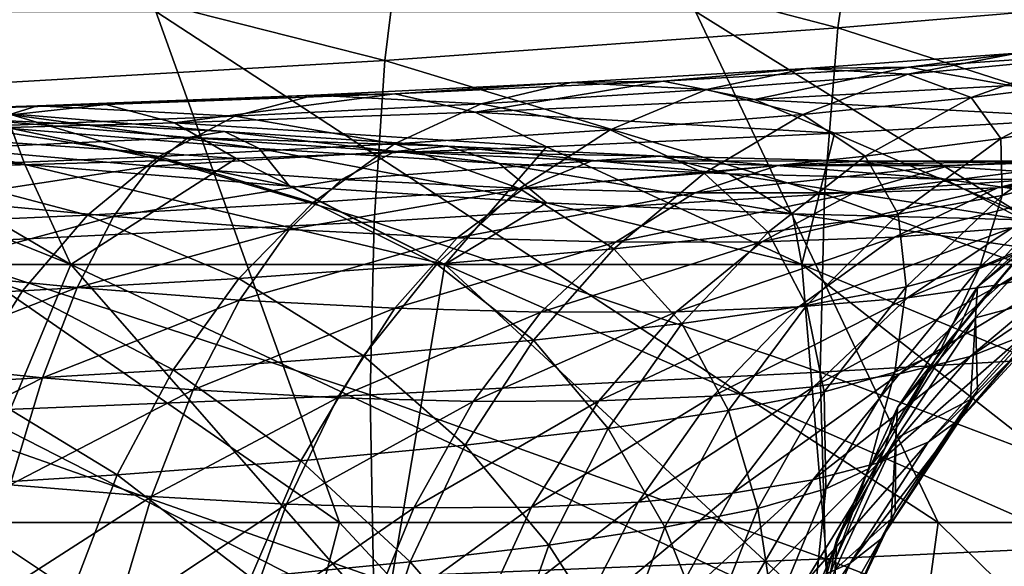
# Model space of a CAD drawing. Header units: metres. Extents: x -24 to 24, y -69 to 184.
# Tile 878 of 896: x 4.86 to 7.95, y 162.43 to 164.14. Entities that reach past the tile are written whole.
import ezdxf

# ---------------------------------------------------------------- set-up
doc = ezdxf.new("R2010")
doc.units = ezdxf.units.M
for name, color, linetype in [('4036', 7, 'CONTINUOUS'), ('4046', 7, 'CONTINUOUS'), ('4103', 7, 'CONTINUOUS'), ('4104', 7, 'CONTINUOUS'), ('4110', 7, 'CONTINUOUS'), ('4158', 7, 'CONTINUOUS')]:
    doc.layers.add(name, color=color, linetype=linetype)

msp = doc.modelspace()

# ---------------------------------------------------------------- linework, layer by layer
at = {"layer": '4036'}
for points in [[(5.286135, 164.169941, -18.90379), (5.862559, 162.566013, -21.046569), (3.548397, 164.169941, -19.305579)], [(5.862559, 162.566013, -21.046569), (3.935186, 162.566013, -21.490509), (3.548397, 164.169941, -19.305579)], [(6.980229, 164.169941, -18.345923), (7.741887, 162.566013, -20.430146), (5.286135, 164.169941, -18.90379)], [(7.741887, 162.566013, -20.430146), (5.862559, 162.566013, -21.046569), (5.286135, 164.169941, -18.90379)], [(8.616692, 164.169941, -17.636585), (9.557768, 162.566013, -19.646291), (6.980229, 164.169941, -18.345923)], [(9.557768, 162.566013, -19.646291), (7.741887, 162.566013, -20.430146), (6.980229, 164.169941, -18.345923)], [(3.259759, 160.800959, -23.703375), (3.935186, 162.566013, -21.490509), (5.402846, 160.800959, -23.30848)], [(3.935186, 162.566013, -21.490509), (5.862559, 162.566013, -21.046569), (5.402846, 160.800959, -23.30848)], [(5.402846, 160.800959, -23.30848), (5.862559, 162.566013, -21.046569), (7.501116, 160.800959, -22.720239)], [(5.862559, 162.566013, -21.046569), (7.741887, 162.566013, -20.430146), (7.501116, 160.800959, -22.720239)], [(7.501116, 160.800959, -22.720239), (7.741887, 162.566013, -20.430146), (9.537163, 160.800959, -21.94353)], [(7.741887, 162.566013, -20.430146), (9.557768, 162.566013, -19.646291), (9.537163, 160.800959, -21.94353)]]:
    msp.add_3dface(points, dxfattribs=at)
at = {"layer": '4046'}
for points in [[(7.415855, 163.788022, 10.395897), (8.239064, 163.835564, 9.578587), (8.372538, 163.376116, 11.087033)], [(3.802061, 163.376116, -13.36286), (5.018812, 163.376116, -12.955046), (4.032808, 163.773761, -12.158871)], [(4.032808, 163.773761, -12.158871), (5.018812, 163.376116, -12.955046), (4.875099, 163.690181, -12.099223)], [(6.512409, 163.74579, 11.12275), (7.415855, 163.788022, 10.395897), (7.31384, 163.376116, 11.812258)], [(7.31384, 163.376116, 11.812258), (7.415855, 163.788022, 10.395897), (8.372538, 163.376116, 11.087033)], [(5.538127, 163.709311, 11.751581), (6.512409, 163.74579, 11.12275), (6.192743, 163.376116, 12.436705)], [(6.192743, 163.376116, 12.436705), (6.512409, 163.74579, 11.12275), (7.31384, 163.376116, 11.812258)], [(4.503735, 163.678915, 12.275643), (5.538127, 163.709311, 11.751581), (5.018812, 163.376116, 12.955046)], [(5.018812, 163.376116, 12.955046), (5.538127, 163.709311, 11.751581), (6.192743, 163.376116, 12.436705)], [(3.802061, 163.376116, 13.36286), (4.503735, 163.678915, 12.275643), (5.018812, 163.376116, 12.955046)], [(4.875099, 163.690181, -12.099223), (6.192743, 163.376116, -12.436705), (5.706, 163.621891, -11.939705)], [(5.018812, 163.376116, -12.955046), (6.192743, 163.376116, -12.436705), (4.875099, 163.690181, -12.099223)], [(5.706, 163.621891, -11.939705), (6.192743, 163.376116, -12.436705), (6.512801, 163.569873, -11.68246)], [(6.192743, 163.376116, -12.436705), (7.31384, 163.376116, -11.812258), (6.512801, 163.569873, -11.68246)], [(6.512801, 163.569873, -11.68246), (7.31384, 163.376116, -11.812258), (7.284854, 163.534664, -11.330906)], [(7.284854, 163.534664, -11.330906), (8.372538, 163.376116, -11.087033), (8.010672, 163.516727, -10.890076)], [(7.31384, 163.376116, -11.812258), (8.372538, 163.376116, -11.087033), (7.284854, 163.534664, -11.330906)], [(6.003795, 162.250856, -15.497581), (3.802061, 163.376116, -13.36286), (4.548247, 162.250856, -15.985431)], [(5.018812, 163.376116, -12.955046), (3.802061, 163.376116, -13.36286), (6.003795, 162.250856, -15.497581)], [(3.802061, 163.376116, 13.36286), (5.018812, 163.376116, 12.955046), (4.548247, 162.250856, 15.985431)], [(4.548247, 162.250856, 15.985431), (5.018812, 163.376116, 12.955046), (6.003795, 162.250856, 15.497581)], [(7.40812, 162.250856, -14.877511), (5.018812, 163.376116, -12.955046), (6.003795, 162.250856, -15.497581)], [(6.192743, 163.376116, -12.436705), (5.018812, 163.376116, -12.955046), (7.40812, 162.250856, -14.877511)], [(5.018812, 163.376116, 12.955046), (6.192743, 163.376116, 12.436705), (6.003795, 162.250856, 15.497581)], [(6.003795, 162.250856, 15.497581), (6.192743, 163.376116, 12.436705), (7.40812, 162.250856, 14.877511)], [(8.749242, 162.250856, -14.130511), (6.192743, 163.376116, -12.436705), (7.40812, 162.250856, -14.877511)], [(7.31384, 163.376116, -11.812258), (6.192743, 163.376116, -12.436705), (8.749242, 162.250856, -14.130511)], [(6.192743, 163.376116, 12.436705), (7.31384, 163.376116, 11.812258), (7.40812, 162.250856, 14.877511)], [(10.015718, 162.250856, -13.262954), (7.31384, 163.376116, -11.812258), (8.749242, 162.250856, -14.130511)], [(8.372538, 163.376116, -11.087033), (7.31384, 163.376116, -11.812258), (10.015718, 162.250856, -13.262954)], [(7.40812, 162.250856, 14.877511), (7.31384, 163.376116, 11.812258), (8.749242, 162.250856, 14.130511)], [(7.31384, 163.376116, 11.812258), (8.372538, 163.376116, 11.087033), (8.749242, 162.250856, 14.130511)]]:
    msp.add_3dface(points, dxfattribs=at)
at = {"layer": '4103'}
for points in [[(7.864982, 163.306517, -0.25645), (8.170027, 163.643824, -0.259035), (8.078534, 163.493969, 2.118022)], [(7.864982, 163.306517, -0.25645), (8.163373, 163.544657, -2.644864), (8.170027, 163.643824, -0.259035)], [(7.858876, 163.208436, -2.618627), (8.163373, 163.544657, -2.644864), (7.864982, 163.306517, -0.25645)], [(7.858876, 163.208436, -2.618627), (8.146206, 163.286321, -5.014027), (8.163373, 163.544657, -2.644864)], [(7.861062, 163.243601, 2.10235), (7.864982, 163.306517, -0.25645), (8.078534, 163.493969, 2.118022)], [(7.614431, 162.926975, -0.253578), (7.864982, 163.306517, -0.25645), (7.801599, 163.164275, 2.097414)], [(7.614431, 162.926975, -0.253578), (7.858876, 163.208436, -2.618627), (7.864982, 163.306517, -0.25645)], [(7.801599, 163.164275, 2.097414), (7.864982, 163.306517, -0.25645), (7.861062, 163.243601, 2.10235)], [(7.864713, 162.98028, -4.969028), (8.146206, 163.286321, -5.014027), (7.858876, 163.208436, -2.618627)], [(7.6088, 162.830197, -2.589472), (7.858876, 163.208436, -2.618627), (7.614431, 162.926975, -0.253578)], [(7.6088, 162.830197, -2.589472), (7.843074, 162.952844, -4.96502), (7.858876, 163.208436, -2.618627)], [(7.843074, 162.952844, -4.96502), (7.864713, 162.98028, -4.969028), (7.858876, 163.208436, -2.618627)], [(7.610818, 162.864897, 2.078892), (7.614431, 162.926975, -0.253578), (7.801599, 163.164275, 2.097414)], [(7.606433, 162.599572, -4.913726), (7.843074, 162.952844, -4.96502), (7.6088, 162.830197, -2.589472)], [(7.424133, 162.513923, -0.250483), (7.614431, 162.926975, -0.253578), (7.574864, 162.798358, 2.074795)], [(7.424133, 162.513923, -0.250483), (7.6088, 162.830197, -2.589472), (7.614431, 162.926975, -0.253578)], [(7.574864, 162.798358, 2.074795), (7.614431, 162.926975, -0.253578), (7.610818, 162.864897, 2.078892)], [(7.418885, 162.418617, -2.558068), (7.6088, 162.830197, -2.589472), (7.424133, 162.513923, -0.250483)], [(7.418885, 162.418617, -2.558068), (7.594186, 162.577891, -4.910595), (7.6088, 162.830197, -2.589472)], [(7.594186, 162.577891, -4.910595), (7.606433, 162.599572, -4.913726), (7.6088, 162.830197, -2.589472)], [(7.420766, 162.452793, 2.053623), (7.424133, 162.513923, -0.250483), (7.574864, 162.798358, 2.074795)], [(7.410474, 162.183957, -4.853985), (7.594186, 162.577891, -4.910595), (7.418885, 162.418617, -2.558068)], [(7.29846, 162.076851, -0.247237), (7.424133, 162.513923, -0.250483), (7.403012, 162.403771, 2.050632)], [(7.29846, 162.076851, -0.247237), (7.418885, 162.418617, -2.558068), (7.424133, 162.513923, -0.250483)], [(7.403012, 162.403771, 2.050632), (7.424133, 162.513923, -0.250483), (7.420766, 162.452793, 2.053623)]]:
    msp.add_3dface(points, dxfattribs=at)
at = {"layer": '4104'}
for points in [[(4.032808, 163.773761, -12.158871), (4.875099, 163.690181, -12.099223), (4.041989, 163.879221, -11.746543)], [(4.041989, 163.879221, -11.746543), (4.875099, 163.690181, -12.099223), (4.83256, 163.802698, -11.675998)], [(4.719252, 163.832216, -10.759505), (5.38786, 163.774518, -10.619189), (4.653901, 163.740624, -10.310019)], [(4.779283, 163.853073, -11.218482), (5.50193, 163.793105, -11.067908), (4.719252, 163.832216, -10.759505)], [(4.719252, 163.832216, -10.759505), (5.50193, 163.793105, -11.067908), (5.38786, 163.774518, -10.619189)], [(4.779283, 163.853073, -11.218482), (5.610348, 163.740359, -11.51531), (5.50193, 163.793105, -11.067908)], [(4.83256, 163.802698, -11.675998), (5.610348, 163.740359, -11.51531), (4.779283, 163.853073, -11.218482)], [(4.83256, 163.802698, -11.675998), (5.706, 163.621891, -11.939705), (5.610348, 163.740359, -11.51531)], [(4.875099, 163.690181, -12.099223), (5.706, 163.621891, -11.939705), (4.83256, 163.802698, -11.675998)], [(4.653901, 163.740624, -10.310019), (5.38786, 163.774518, -10.619189), (5.27086, 163.685042, -10.17986)], [(5.38786, 163.774518, -10.619189), (6.035785, 163.730684, -10.403884), (5.27086, 163.685042, -10.17986)], [(5.50193, 163.793105, -11.067908), (6.202283, 163.74741, -10.835976), (5.38786, 163.774518, -10.619189)], [(5.38786, 163.774518, -10.619189), (6.202283, 163.74741, -10.835976), (6.035785, 163.730684, -10.403884)], [(5.50193, 163.793105, -11.067908), (6.364234, 163.692727, -11.266657), (6.202283, 163.74741, -10.835976)], [(5.610348, 163.740359, -11.51531), (6.364234, 163.692727, -11.266657), (5.50193, 163.793105, -11.067908)], [(4.653901, 163.740624, -10.310019), (5.27086, 163.685042, -10.17986), (4.584787, 163.580483, -9.880746)], [(5.610348, 163.740359, -11.51531), (6.512801, 163.569873, -11.68246), (6.364234, 163.692727, -11.266657)], [(5.706, 163.621891, -11.939705), (6.512801, 163.569873, -11.68246), (5.610348, 163.740359, -11.51531)], [(6.202283, 163.74741, -10.835976), (6.871719, 163.716542, -10.526003), (6.035785, 163.730684, -10.403884)], [(6.202283, 163.74741, -10.835976), (7.084812, 163.660384, -10.933607), (6.871719, 163.716542, -10.526003)], [(6.364234, 163.692727, -11.266657), (7.084812, 163.660384, -10.933607), (6.202283, 163.74741, -10.835976)], [(5.27086, 163.685042, -10.17986), (6.035785, 163.730684, -10.403884), (5.868712, 163.642947, -9.98069)], [(6.035785, 163.730684, -10.403884), (6.655136, 163.701239, -10.116661), (5.868712, 163.642947, -9.98069)], [(6.035785, 163.730684, -10.403884), (6.871719, 163.716542, -10.526003), (6.655136, 163.701239, -10.116661)], [(6.871719, 163.716542, -10.526003), (7.501969, 163.700786, -10.141926), (6.655136, 163.701239, -10.116661)], [(6.871719, 163.716542, -10.526003), (7.763063, 163.643636, -10.52043), (7.501969, 163.700786, -10.141926)], [(7.084812, 163.660384, -10.933607), (7.763063, 163.643636, -10.52043), (6.871719, 163.716542, -10.526003)], [(7.778011, 163.686534, -9.341893), (8.613106, 163.715235, -9.172027), (8.267189, 163.701412, -8.864043)], [(8.084954, 163.700374, -9.688734), (8.613106, 163.715235, -9.172027), (7.778011, 163.686534, -9.341893)], [(7.928459, 163.616467, -8.559495), (8.699554, 163.730944, -8.333462), (8.327997, 163.645607, -8.070091)], [(8.267189, 163.701412, -8.864043), (8.699554, 163.730944, -8.333462), (7.928459, 163.616467, -8.559495)], [(4.584787, 163.580483, -9.880746), (5.27086, 163.685042, -10.17986), (5.153721, 163.526811, -9.7604)], [(5.27086, 163.685042, -10.17986), (5.868712, 163.642947, -9.98069), (5.153721, 163.526811, -9.7604)], [(5.868712, 163.642947, -9.98069), (6.655136, 163.701239, -10.116661), (6.440231, 163.61484, -9.715345)], [(6.364234, 163.692727, -11.266657), (7.284854, 163.534664, -11.330906), (7.084812, 163.660384, -10.933607)], [(6.512801, 163.569873, -11.68246), (7.284854, 163.534664, -11.330906), (6.364234, 163.692727, -11.266657)], [(6.655136, 163.701239, -10.116661), (7.238346, 163.68645, -9.761139), (6.440231, 163.61484, -9.715345)], [(6.440231, 163.61484, -9.715345), (7.238346, 163.68645, -9.761139), (6.978483, 163.60097, -9.387152)], [(6.655136, 163.701239, -10.116661), (7.501969, 163.700786, -10.141926), (7.238346, 163.68645, -9.761139)], [(6.978483, 163.60097, -9.387152), (7.778011, 163.686534, -9.341893), (7.476683, 163.60154, -9.000306)], [(7.238346, 163.68645, -9.761139), (7.778011, 163.686534, -9.341893), (6.978483, 163.60097, -9.387152)], [(7.501969, 163.700786, -10.141926), (8.084954, 163.700374, -9.688734), (7.238346, 163.68645, -9.761139)], [(7.238346, 163.68645, -9.761139), (8.084954, 163.700374, -9.688734), (7.778011, 163.686534, -9.341893)], [(7.476683, 163.60154, -9.000306), (8.267189, 163.701412, -8.864043), (7.928459, 163.616467, -8.559495)], [(7.778011, 163.686534, -9.341893), (8.267189, 163.701412, -8.864043), (7.476683, 163.60154, -9.000306)], [(7.501969, 163.700786, -10.141926), (8.390188, 163.642731, -10.032555), (8.084954, 163.700374, -9.688734)], [(7.763063, 163.643636, -10.52043), (8.390188, 163.642731, -10.032555), (7.501969, 163.700786, -10.141926)], [(7.084812, 163.660384, -10.933607), (8.010672, 163.516727, -10.890076), (7.763063, 163.643636, -10.52043)], [(7.284854, 163.534664, -11.330906), (8.010672, 163.516727, -10.890076), (7.084812, 163.660384, -10.933607)], [(5.153721, 163.526811, -9.7604), (5.868712, 163.642947, -9.98069), (5.705051, 163.486293, -9.576489)], [(5.868712, 163.642947, -9.98069), (6.440231, 163.61484, -9.715345), (5.705051, 163.486293, -9.576489)], [(7.188158, 163.44742, -8.672123), (7.928459, 163.616467, -8.559495), (7.604996, 163.462425, -8.265648)], [(7.476683, 163.60154, -9.000306), (7.928459, 163.616467, -8.559495), (7.188158, 163.44742, -8.672123)], [(7.604996, 163.462425, -8.265648), (8.327997, 163.645607, -8.070091), (7.973739, 163.491251, -7.814401)], [(7.928459, 163.616467, -8.559495), (8.327997, 163.645607, -8.070091), (7.604996, 163.462425, -8.265648)], [(7.763063, 163.643636, -10.52043), (8.679387, 163.516266, -10.366602), (8.390188, 163.642731, -10.032555)], [(8.010672, 163.516727, -10.890076), (8.679387, 163.516266, -10.366602), (7.763063, 163.643636, -10.52043)], [(5.705051, 163.486293, -9.576489), (6.440231, 163.61484, -9.715345), (6.23213, 163.459405, -9.33163)], [(6.440231, 163.61484, -9.715345), (6.978483, 163.60097, -9.387152), (6.23213, 163.459405, -9.33163)], [(6.23213, 163.459405, -9.33163), (6.978483, 163.60097, -9.387152), (6.72858, 163.446385, -9.028888)], [(6.72858, 163.446385, -9.028888), (7.476683, 163.60154, -9.000306), (7.188158, 163.44742, -8.672123)], [(6.978483, 163.60097, -9.387152), (7.476683, 163.60154, -9.000306), (6.72858, 163.446385, -9.028888)], [(7.936985, 163.313382, -7.119233), (8.548005, 163.589121, -6.800163), (8.17569, 163.367951, -6.635334)], [(8.289548, 163.533645, -7.323893), (8.548005, 163.589121, -6.800163), (7.936985, 163.313382, -7.119233)], [(4.584787, 163.580483, -9.880746), (5.153721, 163.526811, -9.7604), (4.513561, 163.355614, -9.481928)], [(4.513561, 163.355614, -9.481928), (5.153721, 163.526811, -9.7604), (5.039236, 163.3036, -9.370816)], [(5.153721, 163.526811, -9.7604), (5.705051, 163.486293, -9.576489), (5.039236, 163.3036, -9.370816)], [(7.645232, 163.271558, -7.572494), (8.289548, 163.533645, -7.323893), (7.936985, 163.313382, -7.119233)], [(7.973739, 163.491251, -7.814401), (8.289548, 163.533645, -7.323893), (7.645232, 163.271558, -7.572494)], [(5.039236, 163.3036, -9.370816), (5.705051, 163.486293, -9.576489), (5.548704, 163.264458, -9.200924)], [(5.705051, 163.486293, -9.576489), (6.23213, 163.459405, -9.33163), (5.548704, 163.264458, -9.200924)], [(6.919319, 163.227851, -8.365173), (7.604996, 163.462425, -8.265648), (7.304516, 163.24296, -7.989512)], [(7.188158, 163.44742, -8.672123), (7.604996, 163.462425, -8.265648), (6.919319, 163.227851, -8.365173)], [(7.304516, 163.24296, -7.989512), (7.973739, 163.491251, -7.814401), (7.645232, 163.271558, -7.572494)], [(7.604996, 163.462425, -8.265648), (7.973739, 163.491251, -7.814401), (7.304516, 163.24296, -7.989512)], [(5.548704, 163.264458, -9.200924), (6.23213, 163.459405, -9.33163), (6.035797, 163.238643, -8.97467)], [(6.23213, 163.459405, -9.33163), (6.72858, 163.446385, -9.028888), (6.035797, 163.238643, -8.97467)], [(6.035797, 163.238643, -8.97467), (6.72858, 163.446385, -9.028888), (6.494599, 163.226383, -8.694893)], [(6.494599, 163.226383, -8.694893), (7.188158, 163.44742, -8.672123), (6.919319, 163.227851, -8.365173)], [(6.72858, 163.446385, -9.028888), (7.188158, 163.44742, -8.672123), (6.494599, 163.226383, -8.694893)], [(7.841759, 163.087048, -6.479493), (8.35795, 163.434706, -6.126689), (8.010147, 163.152822, -6.007192)], [(8.17569, 163.367951, -6.635334), (8.35795, 163.434706, -6.126689), (7.841759, 163.087048, -6.479493)], [(7.620766, 163.033177, -6.928988), (8.17569, 163.367951, -6.635334), (7.841759, 163.087048, -6.479493)], [(7.936985, 163.313382, -7.119233), (8.17569, 163.367951, -6.635334), (7.620766, 163.033177, -6.928988)], [(4.513561, 163.355614, -9.481928), (5.039236, 163.3036, -9.370816), (4.441921, 163.071379, -9.123077)], [(7.350312, 162.99177, -7.35014), (7.936985, 163.313382, -7.119233), (7.620766, 163.033177, -6.928988)], [(7.645232, 163.271558, -7.572494), (7.936985, 163.313382, -7.119233), (7.350312, 162.99177, -7.35014)], [(8.123243, 163.229745, -5.517945), (8.179151, 163.316998, -5.018572), (7.814392, 162.894198, -5.435989)], [(8.179151, 163.316998, -5.018572), (8.146206, 163.286321, -5.014027), (7.814392, 162.894198, -5.435989)], [(4.441921, 163.071379, -9.123077), (5.039236, 163.3036, -9.370816), (4.930138, 163.020734, -9.020402)], [(5.039236, 163.3036, -9.370816), (5.548704, 163.264458, -9.200924), (4.930138, 163.020734, -9.020402)], [(8.146206, 163.286321, -5.014027), (7.864713, 162.98028, -4.969028), (7.814392, 162.894198, -5.435989)], [(4.930138, 163.020734, -9.020402), (5.548704, 163.264458, -9.200924), (5.403403, 162.982735, -8.862954)], [(5.548704, 163.264458, -9.200924), (6.035797, 163.238643, -8.97467), (5.403403, 162.982735, -8.862954)], [(7.034189, 162.96331, -7.737675), (7.645232, 163.271558, -7.572494), (7.350312, 162.99177, -7.35014)], [(7.304516, 163.24296, -7.989512), (7.645232, 163.271558, -7.572494), (7.034189, 162.96331, -7.737675)], [(5.403403, 162.982735, -8.862954), (6.035797, 163.238643, -8.97467), (5.855917, 162.95782, -8.652979)], [(6.035797, 163.238643, -8.97467), (6.494599, 163.226383, -8.694893), (5.855917, 162.95782, -8.652979)], [(5.855917, 162.95782, -8.652979), (6.494599, 163.226383, -8.694893), (6.282122, 162.946212, -8.393135)], [(6.282122, 162.946212, -8.393135), (6.919319, 163.227851, -8.365173), (6.676579, 162.94807, -8.086778)], [(6.494599, 163.226383, -8.694893), (6.919319, 163.227851, -8.365173), (6.282122, 162.946212, -8.393135)], [(6.676579, 162.94807, -8.086778), (7.304516, 163.24296, -7.989512), (7.034189, 162.96331, -7.737675)], [(6.919319, 163.227851, -8.365173), (7.304516, 163.24296, -7.989512), (6.676579, 162.94807, -8.086778)], [(7.710316, 162.818193, -5.893923), (8.123243, 163.229745, -5.517945), (7.814392, 162.894198, -5.435989)], [(8.010147, 163.152822, -6.007192), (8.123243, 163.229745, -5.517945), (7.710316, 162.818193, -5.893923)], [(7.554176, 162.753115, -6.336356), (8.010147, 163.152822, -6.007192), (7.710316, 162.818193, -5.893923)], [(7.841759, 163.087048, -6.479493), (8.010147, 163.152822, -6.007192), (7.554176, 162.753115, -6.336356)], [(4.441921, 163.071379, -9.123077), (4.930138, 163.020734, -9.020402), (4.371577, 162.734561, -8.812755)], [(7.348438, 162.699713, -6.757696), (7.841759, 163.087048, -6.479493), (7.554176, 162.753115, -6.336356)], [(7.620766, 163.033177, -6.928988), (7.841759, 163.087048, -6.479493), (7.348438, 162.699713, -6.757696)], [(7.096015, 162.658561, -7.152643), (7.620766, 163.033177, -6.928988), (7.348438, 162.699713, -6.757696)], [(7.350312, 162.99177, -7.35014), (7.620766, 163.033177, -6.928988), (7.096015, 162.658561, -7.152643)], [(4.371577, 162.734561, -8.812755), (4.930138, 163.020734, -9.020402), (4.829029, 162.684961, -8.717517)], [(4.930138, 163.020734, -9.020402), (5.403403, 162.982735, -8.862954), (4.829029, 162.684961, -8.717517)], [(4.829029, 162.684961, -8.717517), (5.403403, 162.982735, -8.862954), (5.272613, 162.647845, -8.570642)], [(5.403403, 162.982735, -8.862954), (5.855917, 162.95782, -8.652979), (5.272613, 162.647845, -8.570642)], [(6.800463, 162.630144, -7.516144), (7.350312, 162.99177, -7.35014), (7.096015, 162.658561, -7.152643)], [(7.034189, 162.96331, -7.737675), (7.350312, 162.99177, -7.35014), (6.800463, 162.630144, -7.516144)], [(7.814392, 162.894198, -5.435989), (7.864713, 162.98028, -4.969028), (7.561648, 162.514251, -5.355627)], [(7.864713, 162.98028, -4.969028), (7.843074, 162.952844, -4.96502), (7.561648, 162.514251, -5.355627)], [(5.272613, 162.647845, -8.570642), (5.855917, 162.95782, -8.652979), (5.696781, 162.623636, -8.374234)], [(5.855917, 162.95782, -8.652979), (6.282122, 162.946212, -8.393135), (5.696781, 162.623636, -8.374234)], [(5.696781, 162.623636, -8.374234), (6.282122, 162.946212, -8.393135), (6.096217, 162.612557, -8.130812)], [(6.096217, 162.612557, -8.130812), (6.676579, 162.94807, -8.086778), (6.465729, 162.614753, -7.84358)], [(6.282122, 162.946212, -8.393135), (6.676579, 162.94807, -8.086778), (6.096217, 162.612557, -8.130812)], [(6.465729, 162.614753, -7.84358), (7.034189, 162.96331, -7.737675), (6.800463, 162.630144, -7.516144)], [(6.676579, 162.94807, -8.086778), (7.034189, 162.96331, -7.737675), (6.465729, 162.614753, -7.84358)], [(7.843074, 162.952844, -4.96502), (7.606433, 162.599572, -4.913726), (7.561648, 162.514251, -5.355627)], [(7.465608, 162.438802, -5.789585), (7.814392, 162.894198, -5.435989), (7.561648, 162.514251, -5.355627)], [(7.710316, 162.818193, -5.893923), (7.814392, 162.894198, -5.435989), (7.465608, 162.438802, -5.789585)], [(7.319804, 162.374117, -6.20934), (7.710316, 162.818193, -5.893923), (7.465608, 162.438802, -5.789585)], [(7.554176, 162.753115, -6.336356), (7.710316, 162.818193, -5.893923), (7.319804, 162.374117, -6.20934)], [(7.126495, 162.320946, -6.609444), (7.554176, 162.753115, -6.336356), (7.319804, 162.374117, -6.20934)], [(7.348438, 162.699713, -6.757696), (7.554176, 162.753115, -6.336356), (7.126495, 162.320946, -6.609444)], [(6.888407, 162.27988, -6.984716), (7.348438, 162.699713, -6.757696), (7.126495, 162.320946, -6.609444)], [(7.096015, 162.658561, -7.152643), (7.348438, 162.699713, -6.757696), (6.888407, 162.27988, -6.984716)], [(4.829029, 162.684961, -8.717517), (5.272613, 162.647845, -8.570642), (4.738322, 162.304291, -8.469388)], [(6.608914, 162.251412, -7.330205), (7.096015, 162.658561, -7.152643), (6.888407, 162.27988, -6.984716)], [(6.800463, 162.630144, -7.516144), (7.096015, 162.658561, -7.152643), (6.608914, 162.251412, -7.330205)], [(4.738322, 162.304291, -8.469388), (5.272613, 162.647845, -8.570642), (5.159454, 162.267777, -8.330961)], [(5.272613, 162.647845, -8.570642), (5.696781, 162.623636, -8.374234), (5.159454, 162.267777, -8.330961)], [(6.291799, 162.23585, -7.641381), (6.800463, 162.630144, -7.516144), (6.608914, 162.251412, -7.330205)], [(6.465729, 162.614753, -7.84358), (6.800463, 162.630144, -7.516144), (6.291799, 162.23585, -7.641381)], [(5.159454, 162.267777, -8.330961), (5.696781, 162.623636, -8.374234), (5.562184, 162.244062, -8.145083)], [(5.696781, 162.623636, -8.374234), (6.096217, 162.612557, -8.130812), (5.562184, 162.244062, -8.145083)], [(5.562184, 162.244062, -8.145083), (6.096217, 162.612557, -8.130812), (5.941319, 162.233376, -7.914184)], [(5.941319, 162.233376, -7.914184), (6.465729, 162.614753, -7.84358), (6.291799, 162.23585, -7.641381)], [(6.096217, 162.612557, -8.130812), (6.465729, 162.614753, -7.84358), (5.941319, 162.233376, -7.914184)], [(7.561648, 162.514251, -5.355627), (7.606433, 162.599572, -4.913726), (7.371041, 162.098969, -5.278776)], [(7.606433, 162.599572, -4.913726), (7.594186, 162.577891, -4.910595), (7.371041, 162.098969, -5.278776)], [(7.594186, 162.577891, -4.910595), (7.410474, 162.183957, -4.853985), (7.371041, 162.098969, -5.278776)], [(7.281863, 162.023701, -5.696666), (7.561648, 162.514251, -5.355627), (7.371041, 162.098969, -5.278776)], [(7.465608, 162.438802, -5.789585), (7.561648, 162.514251, -5.355627), (7.281863, 162.023701, -5.696666)], [(7.144233, 161.959095, -6.101474), (7.465608, 162.438802, -5.789585), (7.281863, 162.023701, -5.696666)], [(7.319804, 162.374117, -6.20934), (7.465608, 162.438802, -5.789585), (7.144233, 161.959095, -6.101474)]]:
    msp.add_3dface(points, dxfattribs=at)
at = {"layer": '4110'}
for points in [[(7.989354, 164.039582, 7.963084), (7.328443, 163.991038, 8.754862), (7.646872, 163.973582, 7.709775)], [(7.989354, 164.039582, 7.963084), (7.648394, 163.995383, 9.0437), (7.328443, 163.991038, 8.754862)], [(8.1988, 164.026117, 6.88988), (7.989354, 164.039582, 7.963084), (7.646872, 163.973582, 7.709775)], [(8.1988, 164.026117, 6.88988), (7.646872, 163.973582, 7.709775), (7.845438, 163.899845, 6.677737)], [(8.337673, 164.043923, 8.216993), (7.648394, 163.995383, 9.0437), (7.989354, 164.039582, 7.963084)], [(8.337673, 164.043923, 8.216993), (7.967318, 163.937968, 9.327964), (7.648394, 163.995383, 9.0437)], [(8.290315, 163.95586, 5.84174), (8.1988, 164.026117, 6.88988), (7.845438, 163.899845, 6.677737)], [(7.328443, 163.991038, 8.754862), (6.590251, 163.94697, 9.473515), (7.014073, 163.925022, 8.467411)], [(7.328443, 163.991038, 8.754862), (6.878338, 163.951321, 9.794142), (6.590251, 163.94697, 9.473515)], [(7.648394, 163.995383, 9.0437), (6.878338, 163.951321, 9.794142), (7.328443, 163.991038, 8.754862)], [(7.648394, 163.995383, 9.0437), (7.165679, 163.893899, 10.110295), (6.878338, 163.951321, 9.794142)], [(7.646872, 163.973582, 7.709775), (7.328443, 163.991038, 8.754862), (7.014073, 163.925022, 8.467411)], [(7.967318, 163.937968, 9.327964), (7.165679, 163.893899, 10.110295), (7.648394, 163.995383, 9.0437)], [(7.646872, 163.973582, 7.709775), (7.014073, 163.925022, 8.467411), (7.317298, 163.847284, 7.462298)], [(7.845438, 163.899845, 6.677737), (7.646872, 163.973582, 7.709775), (7.317298, 163.847284, 7.462298)], [(8.290315, 163.95586, 5.84174), (7.845438, 163.899845, 6.677737), (7.938616, 163.77194, 5.673527)], [(8.279621, 163.830832, 4.832008), (8.290315, 163.95586, 5.84174), (7.938616, 163.77194, 5.673527)], [(6.590251, 163.94697, 9.473515), (5.782731, 163.907846, 10.111796), (6.307366, 163.880938, 9.155033)], [(6.590251, 163.94697, 9.473515), (6.035804, 163.912201, 10.460724), (5.782731, 163.907846, 10.111796)], [(6.878338, 163.951321, 9.794142), (6.035804, 163.912201, 10.460724), (6.590251, 163.94697, 9.473515)], [(6.878338, 163.951321, 9.794142), (6.288361, 163.854773, 10.8053), (6.035804, 163.912201, 10.460724)], [(7.165679, 163.893899, 10.110295), (6.288361, 163.854773, 10.8053), (6.878338, 163.951321, 9.794142)], [(7.014073, 163.925022, 8.467411), (6.590251, 163.94697, 9.473515), (6.307366, 163.880938, 9.155033)], [(7.014073, 163.925022, 8.467411), (6.307366, 163.880938, 9.155033), (6.711772, 163.798697, 8.187282)], [(7.317298, 163.847284, 7.462298), (7.014073, 163.925022, 8.467411), (6.711772, 163.798697, 8.187282)], [(7.967318, 163.937968, 9.327964), (8.239064, 163.835564, 9.578587), (7.165679, 163.893899, 10.110295)], [(5.782731, 163.907846, 10.111796), (4.914391, 163.874002, 10.663176), (5.534368, 163.841797, 9.765719)], [(5.782731, 163.907846, 10.111796), (5.129672, 163.878361, 11.036604), (4.914391, 163.874002, 10.663176)], [(6.035804, 163.912201, 10.460724), (5.129672, 163.878361, 11.036604), (5.782731, 163.907846, 10.111796)], [(6.035804, 163.912201, 10.460724), (5.344618, 163.820927, 11.405811), (5.129672, 163.878361, 11.036604)], [(6.288361, 163.854773, 10.8053), (5.344618, 163.820927, 11.405811), (6.035804, 163.912201, 10.460724)], [(6.307366, 163.880938, 9.155033), (5.782731, 163.907846, 10.111796), (5.534368, 163.841797, 9.765719)], [(7.165679, 163.893899, 10.110295), (7.415855, 163.788022, 10.395897), (6.288361, 163.854773, 10.8053)], [(8.239064, 163.835564, 9.578587), (7.415855, 163.788022, 10.395897), (7.165679, 163.893899, 10.110295)], [(7.845438, 163.899845, 6.677737), (7.317298, 163.847284, 7.462298), (7.512921, 163.715894, 6.474246)], [(7.938616, 163.77194, 5.673527), (7.845438, 163.899845, 6.677737), (7.512921, 163.715894, 6.474246)], [(4.914391, 163.874002, 10.663176), (3.994574, 163.845883, 11.122184), (4.703219, 163.807939, 10.293236)], [(4.914391, 163.874002, 10.663176), (4.169704, 163.850247, 11.516045), (3.994574, 163.845883, 11.122184)], [(5.129672, 163.878361, 11.036604), (4.169704, 163.850247, 11.516045), (4.914391, 163.874002, 10.663176)], [(5.129672, 163.878361, 11.036604), (4.34463, 163.792808, 11.90581), (4.169704, 163.850247, 11.516045)], [(5.344618, 163.820927, 11.405811), (4.34463, 163.792808, 11.90581), (5.129672, 163.878361, 11.036604)], [(5.534368, 163.841797, 9.765719), (4.914391, 163.874002, 10.663176), (4.703219, 163.807939, 10.293236)], [(6.307366, 163.880938, 9.155033), (5.534368, 163.841797, 9.765719), (6.035525, 163.754587, 8.845271)], [(6.711772, 163.798697, 8.187282), (6.307366, 163.880938, 9.155033), (6.035525, 163.754587, 8.845271)], [(5.534368, 163.841797, 9.765719), (4.703219, 163.807939, 10.293236), (5.295843, 163.715419, 9.429639)], [(6.035525, 163.754587, 8.845271), (5.534368, 163.841797, 9.765719), (5.295843, 163.715419, 9.429639)], [(6.288361, 163.854773, 10.8053), (6.512409, 163.74579, 11.12275), (5.344618, 163.820927, 11.405811)], [(7.415855, 163.788022, 10.395897), (6.512409, 163.74579, 11.12275), (6.288361, 163.854773, 10.8053)], [(7.317298, 163.847284, 7.462298), (6.711772, 163.798697, 8.187282), (7.007437, 163.663298, 7.225761)], [(7.512921, 163.715894, 6.474246), (7.317298, 163.847284, 7.462298), (7.007437, 163.663298, 7.225761)], [(5.344618, 163.820927, 11.405811), (5.538127, 163.709311, 11.751581), (4.34463, 163.792808, 11.90581)], [(5.295843, 163.715419, 9.429639), (4.703219, 163.807939, 10.293236), (4.500515, 163.681538, 9.934423)], [(6.512409, 163.74579, 11.12275), (5.538127, 163.709311, 11.751581), (5.344618, 163.820927, 11.405811)], [(8.279621, 163.830832, 4.832008), (7.938616, 163.77194, 5.673527), (7.942302, 163.59307, 4.707508)], [(8.183633, 163.654228, 3.869171), (8.279621, 163.830832, 4.832008), (7.942302, 163.59307, 4.707508)], [(5.538127, 163.709311, 11.751581), (4.503735, 163.678915, 12.275643), (4.34463, 163.792808, 11.90581)], [(6.711772, 163.798697, 8.187282), (6.035525, 163.754587, 8.845271), (6.427784, 163.614673, 7.92026)], [(7.007437, 163.663298, 7.225761), (6.711772, 163.798697, 8.187282), (6.427784, 163.614673, 7.92026)], [(7.938616, 163.77194, 5.673527), (7.512921, 163.715894, 6.474246), (7.615879, 163.534145, 5.515068)], [(7.942302, 163.59307, 4.707508), (7.938616, 163.77194, 5.673527), (7.615879, 163.534145, 5.515068)], [(6.035525, 163.754587, 8.845271), (5.295843, 163.715419, 9.429639), (5.780339, 163.570526, 8.550625)], [(6.427784, 163.614673, 7.92026), (6.035525, 163.754587, 8.845271), (5.780339, 163.570526, 8.550625)], [(5.295843, 163.715419, 9.429639), (4.500515, 163.681538, 9.934423), (5.072079, 163.53132, 9.110495)], [(5.780339, 163.570526, 8.550625), (5.295843, 163.715419, 9.429639), (5.072079, 163.53132, 9.110495)], [(7.512921, 163.715894, 6.474246), (7.007437, 163.663298, 7.225761), (7.208114, 163.478061, 6.283611)], [(7.615879, 163.534145, 5.515068), (7.512921, 163.715894, 6.474246), (7.208114, 163.478061, 6.283611)], [(5.072079, 163.53132, 9.110495), (4.500515, 163.681538, 9.934423), (4.310465, 163.497407, 9.594144)], [(7.007437, 163.663298, 7.225761), (6.427784, 163.614673, 7.92026), (6.723686, 163.42542, 7.005048)], [(7.208114, 163.478061, 6.283611), (7.007437, 163.663298, 7.225761), (6.723686, 163.42542, 7.005048)], [(8.019034, 163.430287, 2.957281), (8.183633, 163.654228, 3.869171), (7.872857, 163.367536, 3.785251)], [(8.183633, 163.654228, 3.869171), (7.942302, 163.59307, 4.707508), (7.872857, 163.367536, 3.785251)], [(6.427784, 163.614673, 7.92026), (5.780339, 163.570526, 8.550625), (6.167971, 163.376749, 7.671858)], [(6.723686, 163.42542, 7.005048), (6.427784, 163.614673, 7.92026), (6.167971, 163.376749, 7.671858)], [(7.942302, 163.59307, 4.707508), (7.615879, 163.534145, 5.515068), (7.641806, 163.306349, 4.592141)], [(7.872857, 163.367536, 3.785251), (7.942302, 163.59307, 4.707508), (7.641806, 163.306349, 4.592141)], [(5.780339, 163.570526, 8.550625), (5.072079, 163.53132, 9.110495), (5.547077, 163.332554, 8.277178)], [(6.167971, 163.376749, 7.671858), (5.780339, 163.570526, 8.550625), (5.547077, 163.332554, 8.277178)], [(5.072079, 163.53132, 9.110495), (4.310465, 163.497407, 9.594144), (4.867697, 163.293302, 8.814876)], [(5.547077, 163.332554, 8.277178), (5.072079, 163.53132, 9.110495), (4.867697, 163.293302, 8.814876)], [(7.615879, 163.534145, 5.515068), (7.208114, 163.478061, 6.283611), (7.328768, 163.247386, 5.369633)], [(7.641806, 163.306349, 4.592141), (7.615879, 163.534145, 5.515068), (7.328768, 163.247386, 5.369633)], [(4.867697, 163.293302, 8.814876), (4.310465, 163.497407, 9.594144), (4.136992, 163.259349, 9.279424)], [(7.861062, 163.243601, 2.10235), (8.078534, 163.493969, 2.118022), (8.019034, 163.430287, 2.957281)], [(7.208114, 163.478061, 6.283611), (6.723686, 163.42542, 7.005048), (6.93731, 163.191256, 6.109765)], [(7.328768, 163.247386, 5.369633), (7.208114, 163.478061, 6.283611), (6.93731, 163.191256, 6.109765)], [(8.019034, 163.430287, 2.957281), (7.872857, 163.367536, 3.785251), (7.745735, 163.10059, 2.908111)], [(7.801599, 163.164275, 2.097414), (8.019034, 163.430287, 2.957281), (7.745735, 163.10059, 2.908111)], [(7.801599, 163.164275, 2.097414), (7.861062, 163.243601, 2.10235), (8.019034, 163.430287, 2.957281)], [(6.723686, 163.42542, 7.005048), (6.167971, 163.376749, 7.671858), (6.471903, 163.138562, 6.804716)], [(6.93731, 163.191256, 6.109765), (6.723686, 163.42542, 7.005048), (6.471903, 163.138562, 6.804716)], [(6.167971, 163.376749, 7.671858), (5.547077, 163.332554, 8.277178), (5.937696, 163.089836, 7.447203)], [(6.471903, 163.138562, 6.804716), (6.167971, 163.376749, 7.671858), (5.937696, 163.089836, 7.447203)], [(7.745735, 163.10059, 2.908111), (7.872857, 163.367536, 3.785251), (7.60609, 163.03781, 3.708229)], [(7.872857, 163.367536, 3.785251), (7.641806, 163.306349, 4.592141), (7.60609, 163.03781, 3.708229)], [(5.547077, 163.332554, 8.277178), (4.867697, 163.293302, 8.814876), (5.340556, 163.045586, 8.030576)], [(5.937696, 163.089836, 7.447203), (5.547077, 163.332554, 8.277178), (5.340556, 163.045586, 8.030576)], [(7.641806, 163.306349, 4.592141), (7.328768, 163.247386, 5.369633), (7.384339, 162.976589, 4.488291)], [(7.60609, 163.03781, 3.708229), (7.641806, 163.306349, 4.592141), (7.384339, 162.976589, 4.488291)], [(4.867697, 163.293302, 8.814876), (4.136992, 163.259349, 9.279424), (4.686917, 163.006278, 8.548884)], [(5.340556, 163.045586, 8.030576), (4.867697, 163.293302, 8.814876), (4.686917, 163.006278, 8.548884)], [(7.328768, 163.247386, 5.369633), (6.93731, 163.191256, 6.109765), (7.083211, 162.917583, 5.240226)], [(7.384339, 162.976589, 4.488291), (7.328768, 163.247386, 5.369633), (7.083211, 162.917583, 5.240226)], [(6.93731, 163.191256, 6.109765), (6.471903, 163.138562, 6.804716), (6.7061, 162.861402, 5.956299)], [(7.083211, 162.917583, 5.240226), (6.93731, 163.191256, 6.109765), (6.7061, 162.861402, 5.956299)], [(7.610818, 162.864897, 2.078892), (7.801599, 163.164275, 2.097414), (7.745735, 163.10059, 2.908111)], [(6.471903, 163.138562, 6.804716), (5.937696, 163.089836, 7.447203), (6.257286, 162.808648, 6.628901)], [(6.7061, 162.861402, 5.956299), (6.471903, 163.138562, 6.804716), (6.257286, 162.808648, 6.628901)], [(5.937696, 163.089836, 7.447203), (5.340556, 163.045586, 8.030576), (5.741716, 162.759859, 7.250934)], [(6.257286, 162.808648, 6.628901), (5.937696, 163.089836, 7.447203), (5.741716, 162.759859, 7.250934)], [(7.745735, 163.10059, 2.908111), (7.60609, 163.03781, 3.708229), (7.522571, 162.734668, 2.862183)], [(7.574864, 162.798358, 2.074795), (7.745735, 163.10059, 2.908111), (7.522571, 162.734668, 2.862183)], [(7.574864, 162.798358, 2.074795), (7.610818, 162.864897, 2.078892), (7.745735, 163.10059, 2.908111)], [(5.340556, 163.045586, 8.030576), (4.686917, 163.006278, 8.548884), (5.165038, 162.715546, 7.81591)], [(5.741716, 162.759859, 7.250934), (5.340556, 163.045586, 8.030576), (5.165038, 162.715546, 7.81591)], [(7.60609, 163.03781, 3.708229), (7.384339, 162.976589, 4.488291), (7.388841, 162.671857, 3.639695)], [(7.522571, 162.734668, 2.862183), (7.60609, 163.03781, 3.708229), (7.388841, 162.671857, 3.639695)], [(5.165038, 162.715546, 7.81591), (4.686917, 163.006278, 8.548884), (4.53347, 162.676175, 8.318012)], [(7.384339, 162.976589, 4.488291), (7.083211, 162.917583, 5.240226), (7.175216, 162.610599, 4.3981)], [(7.388841, 162.671857, 3.639695), (7.384339, 162.976589, 4.488291), (7.175216, 162.610599, 4.3981)], [(7.083211, 162.917583, 5.240226), (6.7061, 162.861402, 5.956299), (6.884277, 162.551546, 5.129518)], [(7.175216, 162.610599, 4.3981), (7.083211, 162.917583, 5.240226), (6.884277, 162.551546, 5.129518)], [(6.7061, 162.861402, 5.956299), (6.257286, 162.808648, 6.628901), (6.519259, 162.495307, 5.826382)], [(6.884277, 162.551546, 5.129518), (6.7061, 162.861402, 5.956299), (6.519259, 162.495307, 5.826382)], [(6.257286, 162.808648, 6.628901), (5.741716, 162.759859, 7.250934), (6.084268, 162.442487, 6.481233)], [(6.519259, 162.495307, 5.826382), (6.257286, 162.808648, 6.628901), (6.084268, 162.442487, 6.481233)], [(7.420766, 162.452793, 2.053623), (7.574864, 162.798358, 2.074795), (7.522571, 162.734668, 2.862183)], [(5.741716, 162.759859, 7.250934), (5.165038, 162.715546, 7.81591), (5.584075, 162.39363, 7.087104)], [(6.084268, 162.442487, 6.481233), (5.741716, 162.759859, 7.250934), (5.584075, 162.39363, 7.087104)], [(7.522571, 162.734668, 2.862183), (7.388841, 162.671857, 3.639695), (7.354151, 162.340077, 2.820446)], [(7.403012, 162.403771, 2.050632), (7.522571, 162.734668, 2.862183), (7.354151, 162.340077, 2.820446)], [(7.403012, 162.403771, 2.050632), (7.420766, 162.452793, 2.053623), (7.522571, 162.734668, 2.862183)], [(5.165038, 162.715546, 7.81591), (4.53347, 162.676175, 8.318012), (5.024148, 162.349248, 7.637612)], [(5.584075, 162.39363, 7.087104), (5.165038, 162.715546, 7.81591), (5.024148, 162.349248, 7.637612)], [(5.024148, 162.349248, 7.637612), (4.53347, 162.676175, 8.318012), (4.410526, 162.309808, 8.127027)], [(7.388841, 162.671857, 3.639695), (7.175216, 162.610599, 4.3981), (7.225593, 162.277232, 3.581063)], [(7.354151, 162.340077, 2.820446), (7.388841, 162.671857, 3.639695), (7.225593, 162.277232, 3.581063)], [(7.175216, 162.610599, 4.3981), (6.884277, 162.551546, 5.129518), (7.018755, 162.215935, 4.323431)], [(7.225593, 162.277232, 3.581063), (7.175216, 162.610599, 4.3981), (7.018755, 162.215935, 4.323431)], [(6.884277, 162.551546, 5.129518), (6.519259, 162.495307, 5.826382), (6.736073, 162.156831, 5.039796)], [(7.018755, 162.215935, 4.323431), (6.884277, 162.551546, 5.129518), (6.736073, 162.156831, 5.039796)], [(6.519259, 162.495307, 5.826382), (6.084268, 162.442487, 6.481233), (6.380643, 162.100532, 5.722695)], [(6.736073, 162.156831, 5.039796), (6.519259, 162.495307, 5.826382), (6.380643, 162.100532, 5.722695)], [(6.084268, 162.442487, 6.481233), (5.584075, 162.39363, 7.087104), (5.95642, 162.047641, 6.36476)], [(6.380643, 162.100532, 5.722695), (6.084268, 162.442487, 6.481233), (5.95642, 162.047641, 6.36476)]]:
    msp.add_3dface(points, dxfattribs=at)
at = {"layer": '4158'}
for points in [[(7.496297, 164.596492, 24.280292), (6.061306, 164.476316, 24.807339), (7.426493, 164.119208, 23.897398)], [(7.496297, 164.596492, 24.280292), (7.426493, 164.119208, 23.897398), (8.795881, 164.234712, 23.268203)], [(6.061306, 164.476316, 24.807339), (4.583701, 164.377417, 25.21881), (6.005315, 164.016335, 24.415841)], [(6.061306, 164.476316, 24.807339), (6.005315, 164.016335, 24.415841), (7.426493, 164.119208, 23.897398)], [(4.583701, 164.377417, 25.21881), (4.541725, 163.931351, 24.821302), (6.005315, 164.016335, 24.415841)], [(8.795881, 164.234712, 23.268203), (7.426493, 164.119208, 23.897398), (8.747577, 163.692898, 22.957484)], [(7.426493, 164.119208, 23.897398), (6.005315, 164.016335, 24.415841), (7.384738, 163.596728, 23.574054)], [(7.426493, 164.119208, 23.897398), (7.384738, 163.596728, 23.574054), (8.747577, 163.692898, 22.957484)], [(6.005315, 164.016335, 24.415841), (4.541725, 163.931351, 24.821302), (5.971063, 163.510446, 24.082839)], [(6.005315, 164.016335, 24.415841), (5.971063, 163.510446, 24.082839), (7.384738, 163.596728, 23.574054)], [(4.541725, 163.931351, 24.821302), (4.515603, 163.438949, 24.481289), (5.971063, 163.510446, 24.082839)], [(8.747577, 163.692898, 22.957484), (7.384738, 163.596728, 23.574054), (8.73493, 163.116379, 22.712722)], [(7.384738, 163.596728, 23.574054), (5.971063, 163.510446, 24.082839), (7.371733, 163.037834, 23.315697)], [(7.384738, 163.596728, 23.574054), (7.371733, 163.037834, 23.315697), (8.73493, 163.116379, 22.712722)], [(5.971063, 163.510446, 24.082839), (4.515603, 163.438949, 24.481289), (5.959107, 162.9669, 23.813763)], [(5.971063, 163.510446, 24.082839), (5.959107, 162.9669, 23.813763), (7.371733, 163.037834, 23.315697)], [(4.515603, 163.438949, 24.481289), (4.505749, 162.908041, 24.204179), (5.959107, 162.9669, 23.813763)], [(8.73493, 163.116379, 22.712722), (7.371733, 163.037834, 23.315697), (8.758161, 162.515184, 22.538173)], [(7.371733, 163.037834, 23.315697), (5.959107, 162.9669, 23.813763), (7.387699, 162.451921, 23.126669)], [(7.371733, 163.037834, 23.315697), (7.387699, 162.451921, 23.126669), (8.758161, 162.515184, 22.538173)], [(5.959107, 162.9669, 23.813763), (4.505749, 162.908041, 24.204179), (5.969642, 162.394562, 23.613003)], [(5.959107, 162.9669, 23.813763), (5.969642, 162.394562, 23.613003), (7.387699, 162.451921, 23.126669)], [(4.505749, 162.908041, 24.204179), (4.512322, 162.347067, 23.994378), (5.969642, 162.394562, 23.613003)], [(8.758161, 162.515184, 22.538173), (7.387699, 162.451921, 23.126669), (8.816865, 161.899771, 22.436874)], [(7.387699, 162.451921, 23.126669), (5.969642, 162.394562, 23.613003), (7.432365, 161.848839, 23.010147)], [(7.387699, 162.451921, 23.126669), (7.432365, 161.848839, 23.010147), (8.816865, 161.899771, 22.436874)]]:
    msp.add_3dface(points, dxfattribs=at)

doc.saveas('drawing.dxf')
